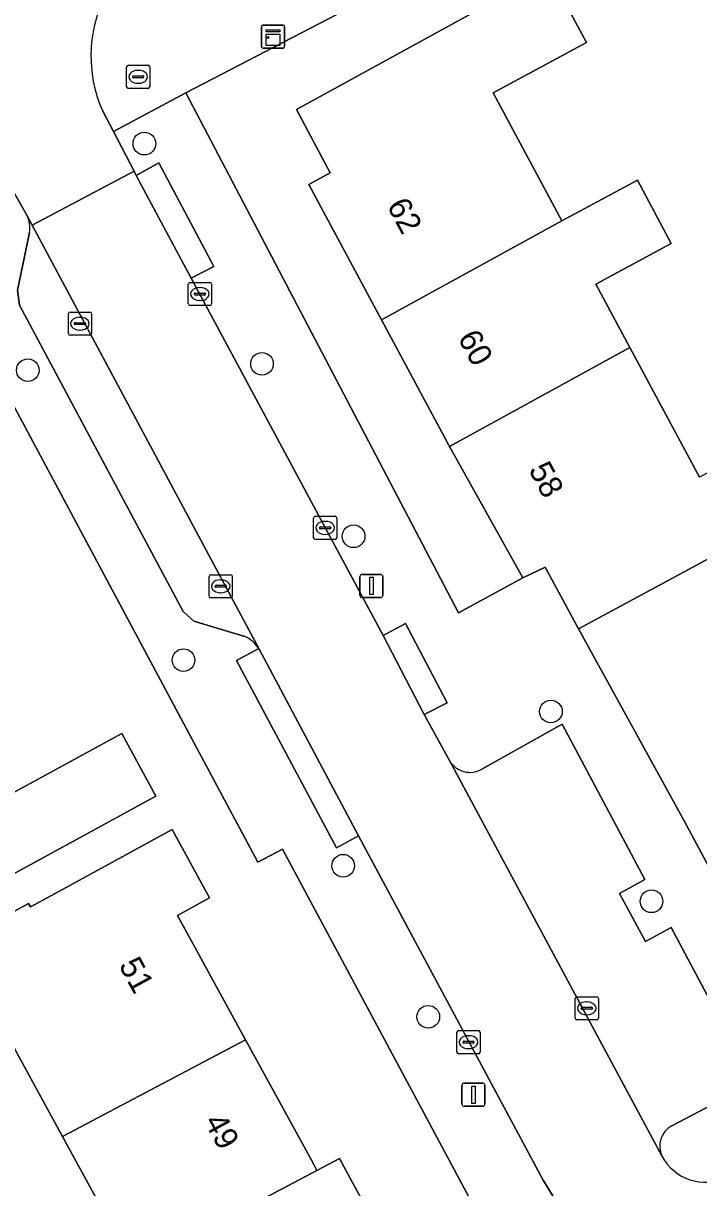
# Model space of a CAD drawing. Extents: x 157793 to 159380, y 380877 to 382313.
# Drawn here: x 158840.6 to 158869.7, y 381687.7 to 381738 of the extents above; entities that cross this region are included whole.
import ezdxf

# ---------------------------------------------------------------- set-up
doc = ezdxf.new("R2010")
doc.units = 0
for name, color, linetype in [('IMGEO_Boom', 7, 'Continuous'), ('IMGEO_Brandkraan', 7, 'Continuous'), ('IMGEO_Erf', 7, 'Continuous'), ('IMGEO_Kast', 7, 'Continuous'), ('IMGEO_Kolk', 7, 'Continuous'), ('IMGEO_Lichtmast', 7, 'Continuous'), ('IMGEO_Muur', 7, 'Continuous'), ('IMGEO_Pand', 7, 'Continuous'), ('IMGEO_Pand_nummerreeks', 7, 'Continuous'), ('IMGEO_Parkeervlak_open', 7, 'Continuous'), ('IMGEO_Rijbaan_lokaal_open', 7, 'Continuous'), ('IMGEO_Voetpad_open', 7, 'Continuous')]:
    doc.layers.add(name, color=color, linetype=linetype)

msp = doc.modelspace()

# ---------------------------------------------------------------- linework, layer by layer
at = {"layer": 'IMGEO_Boom'}
for centre in [(158845.788, 381732.793), (158850.867, 381723.286), (158840.756, 381723.016), (158854.821, 381715.844), (158847.476, 381710.5), (158863.339, 381708.279), (158854.372, 381701.624), (158867.682, 381700.088), (158858.045, 381695.105)]:
    msp.add_circle(centre, 0.489, dxfattribs=at)
at = {"layer": 'IMGEO_Brandkraan'}
for p, q in [((158845.024, 381735.251), (158845.024, 381736.103)), ((158845.099, 381736.177), (158845.951, 381736.177)), ((158845.512, 381735.957), (158845.537, 381735.957)), ((158846.025, 381736.103), (158846.025, 381735.251)), ((158845.283, 381735.671), (158845.283, 381735.683)), ((158845.721, 381735.634), (158845.323, 381735.634)), ((158845.326, 381735.72), (158845.724, 381735.72)), ((158845.535, 381735.397), (158845.51, 381735.397)), ((158845.767, 381735.683), (158845.767, 381735.671)), ((158845.951, 381735.177), (158845.099, 381735.177))]:
    msp.add_line(p, q, dxfattribs=at)
for points in [[(158845.024, 381735.251), (158845.024, 381736.103)], [(158845.099, 381736.177), (158845.951, 381736.177)], [(158846.025, 381736.103), (158846.025, 381735.251)], [(158845.951, 381735.177), (158845.099, 381735.177)]]:
    msp.add_lwpolyline(points, dxfattribs=at)
for centre, radius, start, end in [((158845.101, 381736.101), 0.0765, 91.552, 178.448), ((158845.101, 381736.101), 0.0765, 91.552, 178.448), ((158845.949, 381736.101), 0.0765, 1.552, 88.448), ((158845.949, 381736.101), 0.0765, 1.552, 88.448), ((158845.323, 381735.68), 0.0403, 85.8775, 175.7526), ((158845.32, 381735.67), 0.0366, 178.938, 274.7102), ((158845.724, 381735.677), 0.043, 264.8664, 352.4533), ((158845.728, 381735.682), 0.0386, 1.7309, 96.639), ((158845.101, 381735.253), 0.0765, 181.552, 268.448), ((158845.101, 381735.253), 0.0765, 181.552, 268.448), ((158845.949, 381735.253), 0.0765, 271.552, 358.448), ((158845.949, 381735.253), 0.0765, 271.552, 358.448)]:
    msp.add_arc(centre, radius, start, end, dxfattribs=at)
for centre, major_axis, ratio, start_param, end_param in [((158845.511, 381735.677), (-0.387, 0.002), 0.722429, 4.712389, 7.853982), ((158845.536, 381735.677), (-0.39, 0.002), 0.717154, 1.570796, 4.712389)]:
    msp.add_ellipse(centre, major_axis=major_axis, ratio=ratio, start_param=start_param, end_param=end_param, dxfattribs=at)
at = {"layer": 'IMGEO_Erf'}
for points in [[(158870.595, 381747.039), (158856.007, 381739.369), (158847.586, 381734.987), (158859.346, 381712.539), (158862.127, 381714.047), (158858.959, 381719.721), (158856.022, 381725.189), (158852.882, 381731.036), (158853.816, 381731.538), (158852.351, 381734.266), (158863.219, 381740.23), (158864.872, 381737.153), (158860.842, 381734.988), (158863.81, 381729.462), (158867.07, 381731.212), (158868.536, 381728.481), (158865.276, 381726.731), (158866.746, 381723.994), (158869.753, 381718.395)], [(158835.9, 381697.327), (158840.787, 381699.995), (158840.87, 381699.844), (158841.784, 381700.343), (158846.99, 381703.186), (158848.602, 381700.234), (158847.225, 381699.482), (158850.155, 381694.115), (158852.335, 381690.123), (158853.084, 381688.751), (158853.239, 381688.466), (158854.217, 381688.983), (158857.246, 381683.369), (158860.437, 381677.454), (158862.924, 381676.123), (158864.333, 381678.872), (158851.753, 381702.346), (158850.685, 381701.78), (158836.217, 381728.81)], [(158870.881, 381715.27), (158868.93, 381714.222), (158864.525, 381711.856), (158869.084, 381703.562), (158875.465, 381691.674)], [(158835.183, 381674.049), (158842.047, 381661.455), (158854.704, 381668.259), (158858.869, 381668.53), (158856.542, 381669.777), (158857.369, 381671.321), (158857.812, 381672.148), (158857.113, 381672.523), (158854.515, 381671.106), (158853.001, 381673.879), (158852.56, 381673.638), (158850.164, 381678.027), (158849.486, 381679.268), (158846.959, 381683.896), (158846.553, 381684.639), (158846.428, 381684.867), (158845.336, 381684.29), (158842.252, 381689.939), (158841.677, 381690.992), (158839.281, 381695.38)]]:
    msp.add_lwpolyline(points, dxfattribs=at)
msp.add_lwpolyline([(158844.812, 381707.335), (158846.287, 381704.634), (158841.013, 381701.754), (158838.683, 381700.482), (158837.208, 381703.183)], close=True, dxfattribs=at)
at = {"layer": 'IMGEO_Kast'}
for p, q in [((158850.845, 381736.984), (158850.845, 381737.825)), ((158850.845, 381737.825), (158850.845, 381736.984)), ((158850.92, 381737.909), (158851.761, 381737.909)), ((158851.761, 381737.909), (158850.92, 381737.909)), ((158851.845, 381737.834), (158851.845, 381736.993)), ((158851.845, 381736.993), (158851.845, 381737.834)), ((158851.77, 381736.909), (158850.929, 381736.909)), ((158850.929, 381736.909), (158851.77, 381736.909))]:
    msp.add_line(p, q, dxfattribs=at)
for points in [[(158851.04, 381737.699), (158851.64, 381737.699), (158851.64, 381737.614), (158851.04, 381737.614), (158851.04, 381737.699)], [(158851.04, 381737.524), (158851.64, 381737.524), (158851.64, 381737.035), (158851.04, 381737.035), (158851.04, 381737.524)]]:
    msp.add_lwpolyline(points, dxfattribs=at)
msp.add_circle((158851.124, 381737.373), 0.0377, dxfattribs=at)
for centre, start, end in [((158850.923, 381737.831), 92.4484, 184.2845), ((158850.923, 381737.831), 92.4484, 184.2845), ((158851.767, 381737.831), 2.4484, 94.2845), ((158851.767, 381737.831), 2.4484, 94.2845), ((158850.923, 381736.987), 182.4484, 274.2845), ((158850.923, 381736.987), 182.4484, 274.2845), ((158851.767, 381736.987), 272.4484, 4.2845), ((158851.767, 381736.987), 272.4484, 4.2845)]:
    msp.add_arc(centre, 0.0779, start, end, dxfattribs=at)
at = {"layer": 'IMGEO_Kolk'}
for p, q in [((158847.762, 381726.801), (158848.614, 381726.801)), ((158847.687, 381725.875), (158847.687, 381726.727)), ((158847.946, 381726.295), (158847.946, 381726.307)), ((158847.989, 381726.344), (158848.387, 381726.344)), ((158848.175, 381726.581), (158848.2, 381726.581)), ((158848.43, 381726.307), (158848.43, 381726.295)), ((158848.688, 381726.727), (158848.688, 381725.875)), ((158848.614, 381725.801), (158847.762, 381725.801)), ((158848.384, 381726.258), (158847.986, 381726.258)), ((158848.198, 381726.021), (158848.173, 381726.021)), ((158842.507, 381724.596), (158842.507, 381725.448)), ((158842.582, 381725.522), (158843.434, 381725.522)), ((158842.995, 381725.302), (158843.02, 381725.302)), ((158843.508, 381725.448), (158843.508, 381724.596)), ((158842.766, 381725.016), (158842.766, 381725.028)), ((158843.204, 381724.979), (158842.806, 381724.979)), ((158842.809, 381725.065), (158843.207, 381725.065)), ((158843.25, 381725.028), (158843.25, 381725.016)), ((158843.434, 381724.522), (158842.582, 381724.522)), ((158843.018, 381724.742), (158842.993, 381724.742)), ((158853.096, 381715.781), (158853.096, 381716.633)), ((158853.171, 381716.707), (158854.023, 381716.707)), ((158853.355, 381716.201), (158853.355, 381716.213)), ((158853.398, 381716.25), (158853.796, 381716.25)), ((158853.584, 381716.487), (158853.609, 381716.487)), ((158853.839, 381716.213), (158853.839, 381716.201)), ((158854.097, 381716.633), (158854.097, 381715.781)), ((158854.023, 381715.707), (158853.171, 381715.707)), ((158853.793, 381716.164), (158853.395, 381716.164)), ((158853.607, 381715.927), (158853.582, 381715.927)), ((158848.585, 381713.261), (158848.585, 381714.113)), ((158848.66, 381714.187), (158849.512, 381714.187)), ((158848.887, 381713.73), (158849.285, 381713.73)), ((158849.073, 381713.967), (158849.098, 381713.967)), ((158849.586, 381714.113), (158849.586, 381713.261)), ((158848.844, 381713.681), (158848.844, 381713.693)), ((158849.282, 381713.644), (158848.884, 381713.644)), ((158849.096, 381713.407), (158849.071, 381713.407)), ((158849.328, 381713.693), (158849.328, 381713.681)), ((158849.512, 381713.187), (158848.66, 381713.187)), ((158864.386, 381695.046), (158864.386, 381695.898)), ((158864.461, 381695.972), (158865.313, 381695.972)), ((158864.874, 381695.752), (158864.899, 381695.752)), ((158865.387, 381695.898), (158865.387, 381695.046)), ((158864.645, 381695.466), (158864.645, 381695.478)), ((158865.083, 381695.429), (158864.685, 381695.429)), ((158864.688, 381695.515), (158865.086, 381695.515)), ((158864.897, 381695.192), (158864.872, 381695.192)), ((158865.129, 381695.478), (158865.129, 381695.466)), ((158865.313, 381694.972), (158864.461, 381694.972)), ((158859.284, 381693.582), (158859.284, 381694.434)), ((158859.359, 381694.508), (158860.211, 381694.508)), ((158859.772, 381694.288), (158859.797, 381694.288)), ((158860.285, 381694.434), (158860.285, 381693.582)), ((158859.543, 381694.002), (158859.543, 381694.014)), ((158859.981, 381693.965), (158859.583, 381693.965)), ((158859.586, 381694.051), (158859.984, 381694.051)), ((158859.795, 381693.728), (158859.77, 381693.728)), ((158860.027, 381694.014), (158860.027, 381694.002)), ((158860.211, 381693.508), (158859.359, 381693.508))]:
    msp.add_line(p, q, dxfattribs=at)
for points in [[(158847.762, 381726.801), (158848.614, 381726.801)], [(158847.687, 381725.875), (158847.687, 381726.727)], [(158848.688, 381726.727), (158848.688, 381725.875)], [(158848.614, 381725.801), (158847.762, 381725.801)], [(158842.507, 381724.596), (158842.507, 381725.448)], [(158842.582, 381725.522), (158843.434, 381725.522)], [(158843.508, 381725.448), (158843.508, 381724.596)], [(158843.434, 381724.522), (158842.582, 381724.522)], [(158853.096, 381715.781), (158853.096, 381716.633)], [(158853.171, 381716.707), (158854.023, 381716.707)], [(158854.097, 381716.633), (158854.097, 381715.781)], [(158854.023, 381715.707), (158853.171, 381715.707)], [(158848.585, 381713.261), (158848.585, 381714.113)], [(158848.66, 381714.187), (158849.512, 381714.187)], [(158849.586, 381714.113), (158849.586, 381713.261)], [(158849.512, 381713.187), (158848.66, 381713.187)], [(158864.386, 381695.046), (158864.386, 381695.898)], [(158864.461, 381695.972), (158865.313, 381695.972)], [(158865.387, 381695.898), (158865.387, 381695.046)], [(158865.313, 381694.972), (158864.461, 381694.972)], [(158859.284, 381693.582), (158859.284, 381694.434)], [(158859.359, 381694.508), (158860.211, 381694.508)], [(158860.285, 381694.434), (158860.285, 381693.582)], [(158860.211, 381693.508), (158859.359, 381693.508)]]:
    msp.add_lwpolyline(points, dxfattribs=at)
for centre, radius, start, end in [((158847.764, 381726.725), 0.0765, 91.552, 178.448), ((158847.764, 381726.725), 0.0765, 91.552, 178.448), ((158848.612, 381726.725), 0.0765, 1.552, 88.448), ((158848.612, 381726.725), 0.0765, 1.552, 88.448), ((158847.986, 381726.304), 0.0403, 85.8775, 175.7526), ((158847.983, 381726.294), 0.0366, 178.938, 274.7102), ((158848.387, 381726.301), 0.043, 264.8664, 352.4533), ((158848.391, 381726.306), 0.0386, 1.7309, 96.639), ((158847.764, 381725.877), 0.0765, 181.552, 268.448), ((158847.764, 381725.877), 0.0765, 181.552, 268.448), ((158848.612, 381725.877), 0.0765, 271.552, 358.448), ((158848.612, 381725.877), 0.0765, 271.552, 358.448), ((158842.584, 381725.446), 0.0765, 91.552, 178.448), ((158842.584, 381725.446), 0.0765, 91.552, 178.448), ((158843.432, 381725.446), 0.0765, 1.552, 88.448), ((158843.432, 381725.446), 0.0765, 1.552, 88.448), ((158842.806, 381725.025), 0.0403, 85.8775, 175.7526), ((158842.803, 381725.015), 0.0366, 178.938, 274.7102), ((158843.207, 381725.022), 0.043, 264.8664, 352.4533), ((158843.211, 381725.027), 0.0386, 1.7309, 96.639), ((158842.584, 381724.598), 0.0765, 181.552, 268.448), ((158842.584, 381724.598), 0.0765, 181.552, 268.448), ((158843.432, 381724.598), 0.0765, 271.552, 358.448), ((158843.432, 381724.598), 0.0765, 271.552, 358.448), ((158853.173, 381716.631), 0.0765, 91.552, 178.448), ((158853.173, 381716.631), 0.0765, 91.552, 178.448), ((158853.395, 381716.21), 0.0403, 85.8775, 175.7526), ((158853.8, 381716.212), 0.0386, 1.7309, 96.639), ((158854.021, 381716.631), 0.0765, 1.552, 88.448), ((158854.021, 381716.631), 0.0765, 1.552, 88.448), ((158853.173, 381715.783), 0.0765, 181.552, 268.448), ((158853.173, 381715.783), 0.0765, 181.552, 268.448), ((158853.392, 381716.2), 0.0366, 178.938, 274.7102), ((158853.796, 381716.207), 0.043, 264.8664, 352.4533), ((158854.021, 381715.783), 0.0765, 271.552, 358.448), ((158854.021, 381715.783), 0.0765, 271.552, 358.448), ((158848.662, 381714.111), 0.0765, 91.552, 178.448), ((158848.662, 381714.111), 0.0765, 91.552, 178.448), ((158848.884, 381713.69), 0.0403, 85.8775, 175.7526), ((158849.289, 381713.692), 0.0386, 1.7309, 96.639), ((158849.51, 381714.111), 0.0765, 1.552, 88.448), ((158849.51, 381714.111), 0.0765, 1.552, 88.448), ((158848.662, 381713.263), 0.0765, 181.552, 268.448), ((158848.662, 381713.263), 0.0765, 181.552, 268.448), ((158848.881, 381713.68), 0.0366, 178.938, 274.7102), ((158849.285, 381713.687), 0.043, 264.8664, 352.4533), ((158849.51, 381713.263), 0.0765, 271.552, 358.448), ((158849.51, 381713.263), 0.0765, 271.552, 358.448), ((158864.463, 381695.896), 0.0765, 91.552, 178.448), ((158864.463, 381695.896), 0.0765, 91.552, 178.448), ((158865.311, 381695.896), 0.0765, 1.552, 88.448), ((158865.311, 381695.896), 0.0765, 1.552, 88.448), ((158864.685, 381695.475), 0.0403, 85.8775, 175.7526), ((158864.682, 381695.465), 0.0366, 178.938, 274.7102), ((158865.086, 381695.472), 0.043, 264.8664, 352.4533), ((158865.09, 381695.477), 0.0386, 1.7309, 96.639), ((158864.463, 381695.048), 0.0765, 181.552, 268.448), ((158864.463, 381695.048), 0.0765, 181.552, 268.448), ((158865.311, 381695.048), 0.0765, 271.552, 358.448), ((158865.311, 381695.048), 0.0765, 271.552, 358.448), ((158859.361, 381694.432), 0.0765, 91.552, 178.448), ((158859.361, 381694.432), 0.0765, 91.552, 178.448), ((158860.209, 381694.432), 0.0765, 1.552, 88.448), ((158860.209, 381694.432), 0.0765, 1.552, 88.448), ((158859.583, 381694.011), 0.0403, 85.8775, 175.7526), ((158859.58, 381694.001), 0.0366, 178.938, 274.7102), ((158859.984, 381694.008), 0.043, 264.8664, 352.4533), ((158859.988, 381694.013), 0.0386, 1.7309, 96.639), ((158859.361, 381693.584), 0.0765, 181.552, 268.448), ((158859.361, 381693.584), 0.0765, 181.552, 268.448), ((158860.209, 381693.584), 0.0765, 271.552, 358.448), ((158860.209, 381693.584), 0.0765, 271.552, 358.448)]:
    msp.add_arc(centre, radius, start, end, dxfattribs=at)
for centre, major_axis, ratio, start_param, end_param in [((158848.174, 381726.301), (-0.387, 0.002), 0.722429, 4.712389, 7.853982), ((158848.199, 381726.301), (-0.39, 0.002), 0.717154, 1.570796, 4.712389), ((158842.994, 381725.022), (-0.387, 0.002), 0.722429, 4.712389, 7.853982), ((158843.019, 381725.022), (-0.39, 0.002), 0.717154, 1.570796, 4.712389), ((158853.583, 381716.207), (-0.387, 0.002), 0.722429, 4.712389, 7.853982), ((158853.608, 381716.207), (-0.39, 0.002), 0.717154, 1.570796, 4.712389), ((158849.072, 381713.687), (-0.387, 0.002), 0.722429, 4.712389, 7.853982), ((158849.097, 381713.687), (-0.39, 0.002), 0.717154, 1.570796, 4.712389), ((158864.873, 381695.472), (-0.387, 0.002), 0.722429, 4.712389, 7.853982), ((158864.898, 381695.472), (-0.39, 0.002), 0.717154, 1.570796, 4.712389), ((158859.771, 381694.008), (-0.387, 0.002), 0.722429, 4.712389, 7.853982), ((158859.796, 381694.008), (-0.39, 0.002), 0.717154, 1.570796, 4.712389)]:
    msp.add_ellipse(centre, major_axis=major_axis, ratio=ratio, start_param=start_param, end_param=end_param, dxfattribs=at)
at = {"layer": 'IMGEO_Lichtmast'}
for p, q in [((158855.195, 381714.2), (158855.985, 381714.2)), ((158855.985, 381714.2), (158855.195, 381714.2)), ((158855.095, 381713.3), (158855.095, 381714.1)), ((158855.095, 381714.1), (158855.095, 381713.3)), ((158856.085, 381714.1), (158856.085, 381713.3)), ((158856.085, 381713.3), (158856.085, 381714.1)), ((158855.985, 381713.2), (158855.195, 381713.2)), ((158855.195, 381713.2), (158855.985, 381713.2)), ((158859.498, 381691.341), (158859.498, 381692.141)), ((158859.498, 381692.141), (158859.498, 381691.341)), ((158859.598, 381692.241), (158860.388, 381692.241)), ((158860.388, 381692.241), (158859.598, 381692.241)), ((158860.488, 381692.141), (158860.488, 381691.341)), ((158860.488, 381691.341), (158860.488, 381692.141)), ((158860.388, 381691.241), (158859.598, 381691.241)), ((158859.598, 381691.241), (158860.388, 381691.241))]:
    msp.add_line(p, q, dxfattribs=at)
for points in [[(158855.515, 381714.075), (158855.665, 381714.075), (158855.665, 381713.325), (158855.515, 381713.325), (158855.515, 381714.075)], [(158859.918, 381692.116), (158860.068, 381692.116), (158860.068, 381691.366), (158859.918, 381691.366), (158859.918, 381692.116)]]:
    msp.add_lwpolyline(points, dxfattribs=at)
for centre, start, end in [((158855.195, 381714.1), 90, 180), ((158855.195, 381714.1), 90, 180), ((158855.985, 381714.1), 0, 90), ((158855.985, 381714.1), 360, 90), ((158855.195, 381713.3), 180, 270), ((158855.195, 381713.3), 180, 270), ((158855.985, 381713.3), 270, 0), ((158855.985, 381713.3), 270, 0), ((158859.598, 381692.141), 90, 180), ((158859.598, 381692.141), 90, 180), ((158860.388, 381692.141), 0, 90), ((158860.388, 381692.141), 360, 90), ((158859.598, 381691.341), 180, 270), ((158859.598, 381691.341), 180, 270), ((158860.388, 381691.341), 270, 0), ((158860.388, 381691.341), 270, 0)]:
    msp.add_arc(centre, 0.1, start, end, dxfattribs=at)
at = {"layer": 'IMGEO_Muur'}
msp.add_lwpolyline([(158864.525, 381711.856), (158869.084, 381703.562)], dxfattribs=at)
at = {"layer": 'IMGEO_Pand'}
for points in [[(158856.022, 381725.189), (158863.81, 381729.462), (158860.842, 381734.988), (158864.872, 381737.153), (158863.219, 381740.23), (158852.351, 381734.266), (158853.816, 381731.538), (158852.882, 381731.036)], [(158858.959, 381719.721), (158866.746, 381723.994), (158865.276, 381726.731), (158868.536, 381728.481), (158867.07, 381731.212), (158863.81, 381729.462), (158856.022, 381725.189)], [(158858.959, 381719.721), (158862.127, 381714.047), (158863.096, 381714.517), (158864.525, 381711.856), (158868.93, 381714.222), (158870.881, 381715.27), (158871.035, 381715.174), (158875.415, 381717.527), (158873.786, 381720.56), (158869.753, 381718.395), (158866.746, 381723.994)], [(158841.013, 381701.754), (158846.287, 381704.634), (158844.812, 381707.335), (158837.208, 381703.183), (158838.683, 381700.482)], [(158842.252, 381689.939), (158850.155, 381694.115), (158847.225, 381699.482), (158848.602, 381700.234), (158846.99, 381703.186), (158841.784, 381700.343), (158840.87, 381699.844), (158840.787, 381699.995), (158835.9, 381697.327), (158837.496, 381694.405), (158839.281, 381695.38), (158841.677, 381690.992)], [(158850.155, 381694.115), (158842.252, 381689.939), (158845.336, 381684.29), (158846.428, 381684.867), (158853.239, 381688.466), (158853.084, 381688.751), (158852.335, 381690.123)], [(158853.239, 381688.466), (158846.428, 381684.867), (158846.553, 381684.639), (158846.959, 381683.896), (158849.486, 381679.268), (158857.246, 381683.369), (158854.217, 381688.983)]]:
    msp.add_lwpolyline(points, close=True, dxfattribs=at)
at = {"layer": 'IMGEO_Parkeervlak_open'}
for points in [[(158850.729, 381710.995), (158840.943, 381729.279), (158840.719, 381729.706)], [(158840.827, 381728.951), (158840.317, 381726.473), (158840.403, 381725.825), (158847.457, 381712.601), (158847.929, 381712.179), (158850.132, 381711.519)], [(158868.555, 381690.401), (158872.101, 381692.252), (158868.528, 381698.961), (158867.428, 381698.354), (158866.301, 381700.432), (158867.392, 381701.025), (158863.822, 381707.732), (158860.356, 381705.795)], [(158858.957, 381706.173), (158868.139, 381689.074)]]:
    msp.add_lwpolyline(points, dxfattribs=at)
for centre, radius, start, end in [((158839.675, 381729.171), 1.173, 349.1712, 27.1102), ((158849.489, 381710.184), 1.481, 33.1751, 64.2766), ((158859.841, 381706.666), 1.012, 209.1542, 300.6061), ((158869.049, 381689.517), 1.012, 119.2112, 205.9775)]:
    msp.add_arc(centre, radius, start, end, dxfattribs=at)
at = {"layer": 'IMGEO_Rijbaan_lokaal_open'}
for points in [[(158840.055, 381730.871), (158840.719, 381729.706), (158840.943, 381729.279), (158845.352, 381731.605), (158844.454, 381733.312), (158843.975, 381734.223)], [(158868.139, 381689.074), (158858.957, 381706.173), (158857.871, 381708.152), (158856.098, 381711.565), (158847.812, 381726.989), (158845.438, 381731.421), (158845.352, 381731.605), (158840.943, 381729.279), (158850.729, 381710.995), (158855.029, 381702.914), (158863.007, 381688.059), (158863.782, 381686.79), (158864.908, 381685.423)]]:
    msp.add_lwpolyline(points, dxfattribs=at)
for centre, radius, start, end in [((158849.342, 381736.573), 5.859, 118.4828, 203.6465), ((158870.022, 381690.109), 2.149, 208.8048, 294.3004)]:
    msp.add_arc(centre, radius, start, end, dxfattribs=at)
at = {"layer": 'IMGEO_Voetpad_open'}
for points in [[(158843.975, 381734.223), (158844.454, 381733.312), (158847.586, 381734.987), (158856.007, 381739.369), (158870.595, 381747.039)], [(158847.586, 381734.987), (158844.454, 381733.312), (158845.352, 381731.605), (158845.438, 381731.421), (158846.416, 381731.96), (158848.789, 381727.492), (158847.812, 381726.989), (158856.098, 381711.565), (158857.058, 381712.083), (158858.862, 381708.661), (158857.871, 381708.152), (158858.957, 381706.173)], [(158875.465, 381691.674), (158869.084, 381703.562), (158864.525, 381711.856), (158863.096, 381714.517), (158862.127, 381714.047), (158859.346, 381712.539), (158847.586, 381734.987)], [(158840.719, 381729.706), (158840.055, 381730.871), (158836.217, 381728.81), (158850.685, 381701.78), (158851.753, 381702.346), (158864.333, 381678.872), (158862.924, 381676.123), (158865.155, 381674.866), (158865.993, 381676.542), (158873.63, 381678.046), (158873.377, 381679.19), (158885.997, 381681.528), (158885.719, 381683.075), (158895.068, 381684.692), (158896.517, 381684.943), (158896.099, 381687.168), (158909.88, 381689.639), (158909.873, 381689.862), (158911.772, 381690.168)], [(158850.132, 381711.519), (158847.929, 381712.179), (158847.457, 381712.601), (158840.403, 381725.825), (158840.317, 381726.473), (158840.827, 381728.951)], [(158862.822, 381686.259), (158863.782, 381686.79), (158863.007, 381688.059), (158855.029, 381702.914), (158854.076, 381702.399), (158849.766, 381710.479), (158850.729, 381710.995)], [(158860.356, 381705.795), (158863.822, 381707.732), (158867.392, 381701.025), (158866.301, 381700.432), (158867.428, 381698.354), (158868.528, 381698.961), (158872.101, 381692.252), (158868.555, 381690.401)]]:
    msp.add_lwpolyline(points, dxfattribs=at)
for points in [[(158845.438, 381731.421), (158847.812, 381726.989), (158848.789, 381727.492), (158846.416, 381731.96)], [(158857.871, 381708.152), (158858.862, 381708.661), (158857.058, 381712.083), (158856.098, 381711.565)], [(158850.729, 381710.995), (158849.766, 381710.479), (158854.076, 381702.399), (158855.029, 381702.914)]]:
    msp.add_lwpolyline(points, close=True, dxfattribs=at)
for centre, radius, start, end in [((158849.342, 381736.573), 5.859, 118.4828, 203.6465), ((158839.675, 381729.171), 1.173, 349.1712, 27.1102), ((158849.489, 381710.184), 1.481, 33.1751, 64.2766), ((158859.841, 381706.666), 1.012, 209.1542, 300.6061), ((158869.049, 381689.517), 1.012, 119.2112, 205.9775), ((158870.022, 381690.109), 2.149, 208.8048, 294.3004)]:
    msp.add_arc(centre, radius, start, end, dxfattribs=at)

# ---------------------------------------------------------------- texts
at = {"layer": 'IMGEO_Pand_nummerreeks'}
for s, rotation, p in [('62', 298.2387, (158856.238, 381730.112)), ('60', 298.2387, (158859.298, 381724.414)), ('58', 298.2387, (158862.355, 381718.721)), ('51', 298.634, (158844.663, 381697.329)), ('49', 298.6362, (158848.345, 381690.587))]:
    msp.add_text(s, height=1, rotation=rotation, dxfattribs=at).set_placement(p)

doc.saveas('drawing.dxf')
